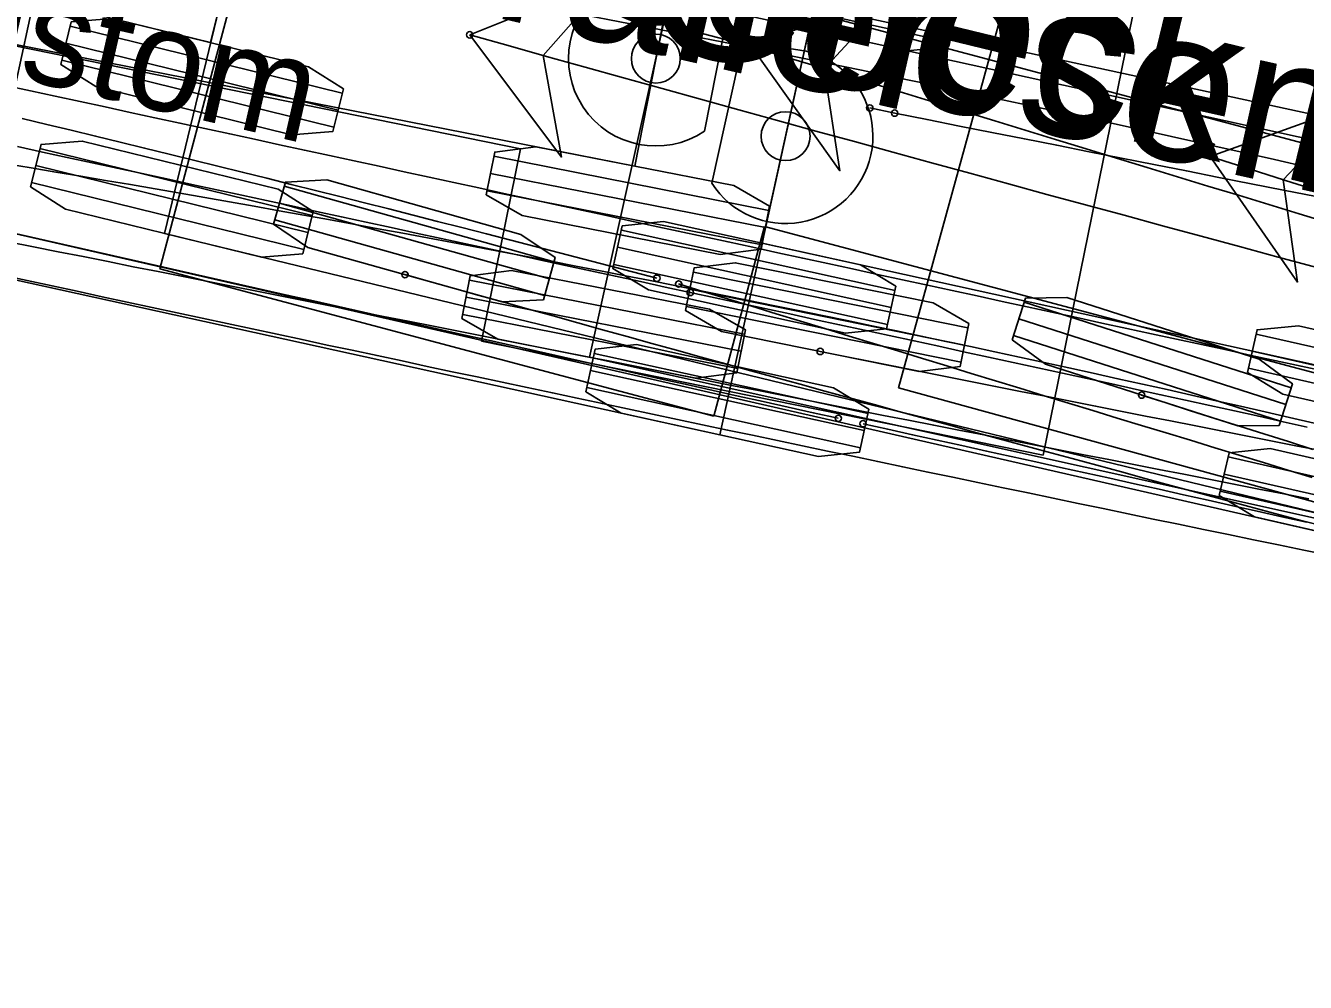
# Model space of a CAD drawing. Extents: x -14 to 1565148, y -25 to 642856.
# Drawn here: x 1564681.64 to 1564698.39, y 636302.16 to 636314.67 of the extents above; entities that cross this region are included whole.
import ezdxf

# ---------------------------------------------------------------- set-up
doc = ezdxf.new("R2010")
doc.units = 0
for name, color, linetype in [('CM_Corridor_Conceptual', 7, 'Continuous'), ('CM_Corridor_Key_Station', 7, 'Continuous'), ('MT_P_Cells', 7, 'Continuous'), ('PF_P_Grade_Line', 7, 'Continuous'), ('PV_P_Saw_Cut_Line', 7, 'Continuous'), ('TR_Turning_Path22', 7, 'Continuous'), ('TR_Turning_Path23', 7, 'Continuous'), ('TR_Turning_Path24', 7, 'Continuous')]:
    doc.layers.add(name, color=color, linetype=linetype)

msp = doc.modelspace()

# ---------------------------------------------------------------- linework, layer by layer
at = {"layer": 'CM_Corridor_Conceptual'}
for p, q in [((1564685.346, 636319.73), (1564683.459, 636311.955)), ((1564684.06, 636314.451), (1564684.745, 636317.234)), ((1564674.35, 636316.842), (1564684.06, 636314.451)), ((1564682.225, 636314.667), (1564685.785, 636313.79)), ((1564682.17, 636314.444), (1564685.73, 636313.567)), ((1564682.115, 636314.222), (1564685.675, 636313.345)), ((1564681.83, 636313.065), (1564685.39, 636312.188)), ((1564681.775, 636312.842), (1564685.336, 636311.965)), ((1564681.721, 636312.62), (1564685.281, 636311.743)), ((1564683.459, 636311.955), (1564718.444, 636303.465)), ((1564683.459, 636311.955), (1564683.459, 636311.955))]:
    msp.add_line(p, q, dxfattribs=at)
for points in [[(1564691.134, 636314.403), (1564692.295, 636312.774), (1564692.09, 636314.11), (1564693.007, 636315.103)], [(1564682.102, 636314.167), (1564682.238, 636314.722), (1564682.778, 636314.766), (1564685.341, 636314.135), (1564685.799, 636313.845), (1564685.662, 636313.29), (1564685.122, 636313.245), (1564682.559, 636313.876)], [(1564681.707, 636312.564), (1564681.844, 636313.12), (1564682.383, 636313.164), (1564684.947, 636312.533), (1564685.404, 636312.243), (1564685.267, 636311.688), (1564684.728, 636311.643), (1564682.164, 636312.274)]]:
    msp.add_lwpolyline(points, close=True, dxfattribs=at)
for points in [[(1564691.134, 636314.403), (1564692.295, 636312.774), (1564692.09, 636314.11), (1564693.007, 636315.103), (1564691.134, 636314.403)], [(1564689.901, 636311.369), (1564689.582, 636311.452), (1564689.264, 636311.536), (1564688.945, 636311.619), (1564688.626, 636311.702), (1564688.307, 636311.785), (1564687.989, 636311.867), (1564687.67, 636311.95), (1564687.351, 636312.032), (1564687.032, 636312.113), (1564686.713, 636312.195), (1564686.393, 636312.276), (1564686.074, 636312.357), (1564685.755, 636312.437), (1564685.435, 636312.517), (1564685.116, 636312.597), (1564684.796, 636312.677), (1564684.477, 636312.757), (1564684.157, 636312.836), (1564683.837, 636312.915), (1564683.518, 636312.993), (1564683.198, 636313.072), (1564682.878, 636313.15), (1564682.558, 636313.228), (1564682.238, 636313.305), (1564681.918, 636313.382), (1564681.597, 636313.459)], [(1564698.475, 636308.761), (1564698.156, 636308.858), (1564697.837, 636308.956), (1564697.519, 636309.053), (1564697.2, 636309.15), (1564696.881, 636309.248), (1564696.562, 636309.345), (1564696.243, 636309.443), (1564695.924, 636309.54), (1564695.605, 636309.637), (1564695.287, 636309.735), (1564694.968, 636309.832), (1564694.649, 636309.93), (1564694.33, 636310.027), (1564694.011, 636310.124), (1564693.692, 636310.222), (1564693.374, 636310.319), (1564693.055, 636310.417), (1564692.736, 636310.514), (1564692.417, 636310.612), (1564692.098, 636310.709), (1564691.779, 636310.807), (1564691.461, 636310.904), (1564691.142, 636311.002), (1564690.823, 636311.099), (1564690.504, 636311.197), (1564690.185, 636311.294)]]:
    msp.add_lwpolyline(points, dxfattribs=at)
for centre in [(1564691.134, 636314.403), (1564691.134, 636314.403), (1564689.901, 636311.369), (1564690.185, 636311.294)]:
    msp.add_circle(centre, 0.0417, dxfattribs=at)
for centre, radius, start, end in [((1564591.587, 635938.467), 388.892, 75.16867, 78.30003), ((1568701.333, 649423.241), 13708.514, 252.9903048, 253.2132017)]:
    msp.add_arc(centre, radius, start, end, dxfattribs=at)
at = {"layer": 'CM_Corridor_Key_Station'}
for p, q in [((1564690.724, 636309.321), (1564692.443, 636317.134)), ((1564655.565, 636317.054), (1564690.724, 636309.321)), ((1564693.731, 636314.457), (1564690.15, 636315.245)), ((1564691.891, 636314.627), (1564691.276, 636311.828)), ((1564701.658, 636312.479), (1564691.891, 636314.627)), ((1564690.968, 636314.19), (1564690.621, 636312.612)), ((1564693.017, 636311.21), (1564689.436, 636311.998)), ((1564692.968, 636310.986), (1564689.387, 636311.774)), ((1564691.276, 636311.828), (1564701.042, 636309.68)), ((1564692.919, 636310.762), (1564689.337, 636311.55)), ((1564692.663, 636309.599), (1564689.081, 636310.386)), ((1564692.613, 636309.375), (1564689.032, 636310.162)), ((1564692.564, 636309.151), (1564688.983, 636309.938))]:
    msp.add_line(p, q, dxfattribs=at)
for points in [[(1564693.842, 636314.961), (1564693.719, 636314.402), (1564693.181, 636314.344), (1564690.602, 636314.911), (1564690.138, 636315.189), (1564690.261, 636315.748), (1564690.799, 636315.806), (1564693.378, 636315.239)], [(1564693.029, 636311.265), (1564692.906, 636310.707), (1564692.368, 636310.649), (1564689.79, 636311.216), (1564689.325, 636311.494), (1564689.448, 636312.053), (1564689.986, 636312.111), (1564692.565, 636311.544)], [(1564692.675, 636309.654), (1564692.552, 636309.095), (1564692.014, 636309.037), (1564689.435, 636309.604), (1564688.971, 636309.883), (1564689.094, 636310.442), (1564689.632, 636310.5), (1564692.21, 636309.933)]]:
    msp.add_lwpolyline(points, close=True, dxfattribs=at)
msp.add_lwpolyline([(1564681.334, 636311.409), (1564681.661, 636311.339), (1564681.989, 636311.268), (1564682.316, 636311.198), (1564682.643, 636311.127), (1564682.97, 636311.057), (1564683.297, 636310.986), (1564683.624, 636310.916), (1564683.951, 636310.846), (1564684.278, 636310.776), (1564684.605, 636310.706), (1564684.933, 636310.636), (1564685.26, 636310.565), (1564685.587, 636310.495), (1564685.914, 636310.426), (1564686.241, 636310.356), (1564686.569, 636310.286), (1564686.896, 636310.216), (1564687.223, 636310.146), (1564687.551, 636310.077), (1564687.878, 636310.007), (1564688.205, 636309.938), (1564688.533, 636309.868), (1564688.86, 636309.799), (1564689.188, 636309.729), (1564689.515, 636309.66), (1564689.842, 636309.591), (1564690.17, 636309.521), (1564690.497, 636309.452), (1564690.825, 636309.383), (1564691.152, 636309.314), (1564691.48, 636309.245), (1564691.808, 636309.176), (1564692.135, 636309.107), (1564692.463, 636309.039), (1564692.79, 636308.97), (1564693.118, 636308.901), (1564693.446, 636308.833), (1564693.773, 636308.764), (1564694.101, 636308.696), (1564694.429, 636308.627), (1564694.756, 636308.559), (1564695.084, 636308.491), (1564695.412, 636308.423), (1564695.74, 636308.354), (1564696.067, 636308.286), (1564696.395, 636308.218), (1564696.723, 636308.151), (1564697.051, 636308.083), (1564697.379, 636308.015), (1564697.707, 636307.947), (1564698.035, 636307.88), (1564698.363, 636307.812), (1564698.691, 636307.744)], dxfattribs=at)
msp.add_circle((1564691.584, 636313.227), 0.32, dxfattribs=at)
msp.add_arc((1564691.584, 636313.227), 1.143, 212.5961, 122.5961, dxfattribs=at)
at = {"layer": 'MT_P_Cells'}
for p, q in [((1564685.456, 636319.224), (1564683.399, 636311.493)), ((1564701.708, 636312.243), (1564692.044, 636314.814)), ((1564685.025, 636312.572), (1564688.556, 636311.583)), ((1564684.963, 636312.351), (1564688.494, 636311.362)), ((1564684.902, 636312.131), (1564688.432, 636311.142)), ((1564690.647, 636309.564), (1564691.307, 636312.044)), ((1564691.307, 636312.044), (1564700.97, 636309.472)), ((1564683.399, 636311.493), (1564690.647, 636309.564)), ((1564683.399, 636311.493), (1564683.399, 636311.493))]:
    msp.add_line(p, q, dxfattribs=at)
for points in [[(1564687.452, 636314.553), (1564688.652, 636312.953), (1564688.415, 636314.284), (1564689.309, 636315.298)], [(1564684.886, 636312.076), (1564685.04, 636312.627), (1564685.581, 636312.654), (1564688.123, 636311.942), (1564688.571, 636311.638), (1564688.417, 636311.087), (1564687.876, 636311.06), (1564685.334, 636311.772)]]:
    msp.add_lwpolyline(points, close=True, dxfattribs=at)
for points in [[(1564687.452, 636314.553), (1564688.652, 636312.953), (1564688.415, 636314.284), (1564689.309, 636315.298), (1564687.452, 636314.553)], [(1564698.568, 636308.136), (1564698.245, 636308.223), (1564697.921, 636308.31), (1564697.597, 636308.397), (1564697.273, 636308.484), (1564696.95, 636308.572), (1564696.626, 636308.659), (1564696.302, 636308.746), (1564695.979, 636308.834), (1564695.655, 636308.922), (1564695.332, 636309.009), (1564695.008, 636309.097), (1564694.684, 636309.185), (1564694.361, 636309.273), (1564694.038, 636309.361), (1564693.714, 636309.45), (1564693.391, 636309.538), (1564693.067, 636309.626), (1564692.744, 636309.715), (1564692.421, 636309.804), (1564692.097, 636309.892), (1564691.774, 636309.981), (1564691.451, 636310.07), (1564691.128, 636310.159), (1564690.804, 636310.248), (1564690.481, 636310.338), (1564690.158, 636310.427), (1564689.835, 636310.516), (1564689.512, 636310.606), (1564689.189, 636310.695), (1564688.866, 636310.785), (1564688.543, 636310.875), (1564688.22, 636310.965), (1564687.897, 636311.055), (1564687.574, 636311.145), (1564687.251, 636311.235), (1564686.928, 636311.325), (1564686.605, 636311.416)]]:
    msp.add_lwpolyline(points, dxfattribs=at)
for centre in [(1564687.452, 636314.553), (1564686.605, 636311.416)]:
    msp.add_circle(centre, 0.0417, dxfattribs=at)
msp.add_arc((1564989.556, 637393.107), 1120.065, 254.352393, 256.062423, dxfattribs=at)
at = {"layer": 'PF_P_Grade_Line'}
for p, q in [((1564695.184, 636317.649), (1564693.063, 636309.936)), ((1564694.707, 636311.054), (1564698.198, 636309.935)), ((1564694.637, 636310.836), (1564698.128, 636309.717)), ((1564694.567, 636310.618), (1564698.058, 636309.498)), ((1564693.063, 636309.936), (1564700.294, 636307.947)), ((1564693.063, 636309.936), (1564693.063, 636309.936))]:
    msp.add_line(p, q, dxfattribs=at)
for points in [[(1564697.141, 636312.963), (1564698.281, 636311.319), (1564698.094, 636312.657), (1564699.024, 636313.638)], [(1564694.549, 636310.564), (1564694.724, 636311.108), (1564695.265, 636311.116), (1564697.779, 636310.31), (1564698.216, 636309.989), (1564698.041, 636309.444), (1564697.5, 636309.437), (1564694.986, 636310.243)]]:
    msp.add_lwpolyline(points, close=True, dxfattribs=at)
for points in [[(1564697.141, 636312.963), (1564698.281, 636311.319), (1564698.094, 636312.657), (1564699.024, 636313.638), (1564697.141, 636312.963)], [(1564698.483, 636309.13), (1564698.163, 636309.231), (1564697.842, 636309.331), (1564697.522, 636309.432), (1564697.202, 636309.534), (1564696.882, 636309.635), (1564696.562, 636309.738), (1564696.243, 636309.84)]]:
    msp.add_lwpolyline(points, dxfattribs=at)
for centre in [(1564697.141, 636312.963), (1564696.243, 636309.84)]:
    msp.add_circle(centre, 0.0417, dxfattribs=at)
msp.add_arc((1564802.666, 636641.84), 345.393, 252.21047, 264.07246, dxfattribs=at)
at = {"layer": 'PV_P_Saw_Cut_Line'}
for p, q in [((1564663.912, 636315.968), (1564699.008, 636307.952)), ((1564701.316, 636309.822), (1564697.742, 636310.639)), ((1564701.265, 636309.599), (1564697.69, 636310.415)), ((1564701.214, 636309.376), (1564697.639, 636310.192)), ((1564700.949, 636308.214), (1564697.374, 636309.03)), ((1564700.898, 636307.99), (1564697.323, 636308.807)), ((1564700.847, 636307.767), (1564697.272, 636308.583))]:
    msp.add_line(p, q, dxfattribs=at)
for points in [[(1564681.49, 636311.957), (1564681.816, 636311.883), (1564682.143, 636311.809), (1564682.469, 636311.735), (1564682.796, 636311.661), (1564683.122, 636311.587), (1564683.449, 636311.513), (1564683.775, 636311.44), (1564684.102, 636311.366), (1564684.429, 636311.292), (1564684.755, 636311.218), (1564685.082, 636311.145), (1564685.409, 636311.071), (1564685.735, 636310.997), (1564686.062, 636310.924), (1564686.389, 636310.85), (1564686.716, 636310.777), (1564687.043, 636310.703), (1564687.369, 636310.63), (1564687.696, 636310.557), (1564688.023, 636310.484), (1564688.35, 636310.41), (1564688.677, 636310.337), (1564689.004, 636310.264), (1564689.331, 636310.191), (1564689.658, 636310.118), (1564689.985, 636310.045), (1564690.312, 636309.972), (1564690.639, 636309.899), (1564690.966, 636309.827), (1564691.293, 636309.754), (1564691.62, 636309.681), (1564691.947, 636309.609), (1564692.274, 636309.536)], [(1564692.598, 636309.465), (1564692.921, 636309.393), (1564693.245, 636309.322), (1564693.568, 636309.25), (1564693.891, 636309.179), (1564694.214, 636309.108), (1564694.536, 636309.036), (1564694.859, 636308.965), (1564695.181, 636308.893), (1564695.504, 636308.822), (1564695.826, 636308.751), (1564696.148, 636308.679), (1564696.47, 636308.608), (1564696.792, 636308.536), (1564697.113, 636308.465), (1564697.435, 636308.393), (1564697.756, 636308.321), (1564698.077, 636308.249), (1564698.398, 636308.177)]]:
    msp.add_lwpolyline(points, dxfattribs=at)
for points in [[(1564701.329, 636309.878), (1564701.201, 636309.32), (1564700.663, 636309.266), (1564698.089, 636309.854), (1564697.627, 636310.137), (1564697.754, 636310.694), (1564698.293, 636310.748), (1564700.867, 636310.16)], [(1564700.961, 636308.269), (1564700.834, 636307.712), (1564700.295, 636307.658), (1564697.721, 636308.246), (1564697.259, 636308.528), (1564697.387, 636309.086), (1564697.926, 636309.139), (1564700.499, 636308.552)]]:
    msp.add_lwpolyline(points, close=True, dxfattribs=at)
for centre in [(1564692.274, 636309.536), (1564692.598, 636309.465)]:
    msp.add_circle(centre, 0.0417, dxfattribs=at)
at = {"layer": 'TR_Turning_Path22'}
for p, q in [((1564690.754, 636318.147), (1564689.02, 636310.337)), ((1564689.611, 636312.835), (1564690.164, 636315.648)), ((1564690.524, 636313.293), (1564690.836, 636314.879)), ((1564679.798, 636314.764), (1564689.611, 636312.835)), ((1564687.768, 636312.964), (1564691.365, 636312.257)), ((1564687.723, 636312.739), (1564691.321, 636312.032)), ((1564687.679, 636312.514), (1564691.277, 636311.807)), ((1564687.449, 636311.345), (1564691.047, 636310.638)), ((1564687.405, 636311.12), (1564691.003, 636310.413)), ((1564687.361, 636310.895), (1564690.959, 636310.188)), ((1564689.02, 636310.337), (1564724.164, 636302.532)), ((1564689.02, 636310.337), (1564689.02, 636310.337))]:
    msp.add_line(p, q, dxfattribs=at)
for points in [[(1564687.668, 636312.459), (1564687.779, 636313.02), (1564688.315, 636313.09), (1564690.906, 636312.581), (1564691.376, 636312.313), (1564691.266, 636311.751), (1564690.729, 636311.681), (1564688.139, 636312.19)], [(1564687.35, 636310.84), (1564687.46, 636311.401), (1564687.997, 636311.471), (1564690.588, 636310.962), (1564691.058, 636310.694), (1564690.948, 636310.132), (1564690.411, 636310.062), (1564687.821, 636310.571)]]:
    msp.add_lwpolyline(points, close=True, dxfattribs=at)
msp.add_lwpolyline([(1564698.5, 636309.472), (1564698.179, 636309.546), (1564697.859, 636309.62), (1564697.538, 636309.693), (1564697.217, 636309.766), (1564696.896, 636309.838), (1564696.575, 636309.911), (1564696.253, 636309.983), (1564695.932, 636310.054), (1564695.61, 636310.125), (1564695.289, 636310.196), (1564694.967, 636310.266), (1564694.646, 636310.336), (1564694.324, 636310.405), (1564694.002, 636310.475), (1564693.68, 636310.543), (1564693.358, 636310.612), (1564693.036, 636310.68), (1564692.714, 636310.747), (1564692.392, 636310.814), (1564692.069, 636310.881), (1564691.747, 636310.947), (1564691.424, 636311.013), (1564691.102, 636311.079), (1564690.779, 636311.144), (1564690.456, 636311.209), (1564690.134, 636311.274), (1564689.811, 636311.338), (1564689.488, 636311.401), (1564689.165, 636311.465), (1564688.842, 636311.527), (1564688.518, 636311.59), (1564688.195, 636311.652), (1564687.872, 636311.714), (1564687.548, 636311.775), (1564687.225, 636311.836), (1564686.901, 636311.897), (1564686.578, 636311.957), (1564686.254, 636312.017), (1564685.93, 636312.076), (1564685.606, 636312.135), (1564685.282, 636312.194), (1564684.958, 636312.252), (1564684.634, 636312.31), (1564684.31, 636312.367), (1564683.986, 636312.424), (1564683.662, 636312.481), (1564683.337, 636312.537), (1564683.013, 636312.593), (1564682.688, 636312.648), (1564682.364, 636312.703), (1564682.039, 636312.758), (1564681.715, 636312.812), (1564681.39, 636312.866)], dxfattribs=at)
msp.add_circle((1564689.887, 636314.242), 0.32, dxfattribs=at)
for centre, radius, start, end in [((1564636.885, 636043.718), 276.049, 69.66154, 81.89867), ((1564689.887, 636314.242), 1.143, 33.8819, 303.8819)]:
    msp.add_arc(centre, radius, start, end, dxfattribs=at)
at = {"layer": 'TR_Turning_Path23'}
for p, q in [((1564681.344, 636313.132), (1564683.039, 636320.951)), ((1564679.133, 636317.705), (1564730.638, 636306.541))]:
    msp.add_line(p, q, dxfattribs=at)
for points in [[(1564681.378, 636313.892), (1564681.704, 636313.822), (1564682.03, 636313.751), (1564682.356, 636313.68), (1564682.682, 636313.61), (1564683.008, 636313.539), (1564683.334, 636313.468), (1564683.66, 636313.398), (1564683.986, 636313.327), (1564684.312, 636313.256), (1564684.638, 636313.186), (1564684.964, 636313.115), (1564685.29, 636313.044), (1564685.616, 636312.974), (1564685.942, 636312.903), (1564686.268, 636312.833), (1564686.594, 636312.762), (1564686.92, 636312.691), (1564687.246, 636312.621), (1564687.572, 636312.55), (1564687.898, 636312.479), (1564688.224, 636312.409), (1564688.55, 636312.338), (1564688.876, 636312.267), (1564689.202, 636312.197), (1564689.528, 636312.126), (1564689.854, 636312.055), (1564690.18, 636311.985), (1564690.506, 636311.914), (1564690.832, 636311.843), (1564691.158, 636311.773), (1564691.484, 636311.702), (1564691.81, 636311.631), (1564692.136, 636311.561), (1564692.461, 636311.49), (1564692.787, 636311.419), (1564693.113, 636311.349), (1564693.439, 636311.278), (1564693.765, 636311.207), (1564694.091, 636311.137), (1564694.417, 636311.066), (1564694.743, 636310.995), (1564695.069, 636310.925), (1564695.395, 636310.854), (1564695.721, 636310.783), (1564696.047, 636310.713), (1564696.373, 636310.642), (1564696.699, 636310.571), (1564697.025, 636310.501), (1564697.351, 636310.43), (1564697.677, 636310.359), (1564698.003, 636310.289), (1564698.329, 636310.218), (1564698.655, 636310.148)], [(1564681.535, 636313.091), (1564681.861, 636313.02), (1564682.187, 636312.95), (1564682.513, 636312.879), (1564682.839, 636312.808), (1564683.165, 636312.738), (1564683.491, 636312.667), (1564683.817, 636312.596), (1564684.143, 636312.526), (1564684.469, 636312.455), (1564684.795, 636312.384), (1564685.121, 636312.314), (1564685.447, 636312.243), (1564685.773, 636312.172), (1564686.099, 636312.102), (1564686.425, 636312.031), (1564686.751, 636311.96), (1564687.077, 636311.89), (1564687.403, 636311.819), (1564687.729, 636311.748), (1564688.055, 636311.678), (1564688.381, 636311.607), (1564688.707, 636311.536), (1564689.033, 636311.466), (1564689.359, 636311.395), (1564689.685, 636311.325), (1564690.011, 636311.254), (1564690.337, 636311.183)], [(1564690.337, 636311.183), (1564690.662, 636311.113), (1564690.988, 636311.042), (1564691.314, 636310.971), (1564691.639, 636310.901), (1564691.965, 636310.83), (1564692.29, 636310.76), (1564692.616, 636310.689), (1564692.941, 636310.619), (1564693.266, 636310.548), (1564693.59, 636310.478), (1564693.914, 636310.407), (1564694.239, 636310.337), (1564694.562, 636310.266), (1564694.886, 636310.196), (1564695.209, 636310.125), (1564695.531, 636310.055), (1564695.853, 636309.985), (1564696.175, 636309.914), (1564696.496, 636309.844), (1564696.817, 636309.773), (1564697.137, 636309.703), (1564697.456, 636309.633), (1564697.775, 636309.562), (1564698.093, 636309.492), (1564698.41, 636309.421)]]:
    msp.add_lwpolyline(points, dxfattribs=at)
msp.add_circle((1564690.337, 636311.183), 0.0417, dxfattribs=at)
msp.add_circle((1564690.337, 636311.183), 0.0417, dxfattribs=at)
at = {"layer": 'TR_Turning_Path24'}
for p, q in [((1564694.955, 636309.052), (1564696.55, 636316.891)), ((1564678.318, 636315.056), (1564688.118, 636313.063)), ((1564688.118, 636313.063), (1564687.606, 636310.547)), ((1564693.971, 636310.719), (1564690.378, 636311.45)), ((1564693.926, 636310.495), (1564690.333, 636311.226)), ((1564693.88, 636310.27), (1564690.287, 636311.001)), ((1564687.606, 636310.547), (1564694.955, 636309.052))]:
    msp.add_line(p, q, dxfattribs=at)
for points in [[(1564692.686, 636313.596), (1564693.012, 636313.529)], [(1564681.415, 636311.847), (1564681.743, 636311.781), (1564682.07, 636311.716), (1564682.397, 636311.651), (1564682.724, 636311.586), (1564683.051, 636311.52), (1564683.378, 636311.455), (1564683.705, 636311.39), (1564684.032, 636311.325), (1564684.359, 636311.26), (1564684.687, 636311.195), (1564685.014, 636311.13), (1564685.341, 636311.065), (1564685.668, 636311), (1564685.995, 636310.935), (1564686.322, 636310.87), (1564686.649, 636310.805), (1564686.977, 636310.74), (1564687.304, 636310.675), (1564687.631, 636310.61), (1564687.958, 636310.545), (1564688.285, 636310.48), (1564688.613, 636310.415), (1564688.94, 636310.351), (1564689.267, 636310.286), (1564689.594, 636310.221), (1564689.922, 636310.156), (1564690.249, 636310.092), (1564690.576, 636310.027), (1564690.903, 636309.962), (1564691.231, 636309.898), (1564691.558, 636309.833), (1564691.885, 636309.769), (1564692.212, 636309.704), (1564692.54, 636309.64), (1564692.867, 636309.575), (1564693.194, 636309.511), (1564693.522, 636309.446), (1564693.849, 636309.382), (1564694.176, 636309.318), (1564694.503, 636309.253), (1564694.831, 636309.189), (1564695.158, 636309.125), (1564695.486, 636309.06), (1564695.813, 636308.996), (1564696.14, 636308.932), (1564696.468, 636308.868), (1564696.795, 636308.804), (1564697.122, 636308.739), (1564697.45, 636308.675), (1564697.777, 636308.611), (1564698.104, 636308.547), (1564698.432, 636308.483)], [(1564692.038, 636310.411), (1564692.364, 636310.345), (1564692.695, 636310.279), (1564693.023, 636310.214), (1564693.35, 636310.149), (1564693.677, 636310.084), (1564694.004, 636310.019), (1564694.332, 636309.954), (1564694.659, 636309.889), (1564694.986, 636309.824), (1564695.313, 636309.759), (1564695.641, 636309.695), (1564695.968, 636309.63), (1564696.295, 636309.565), (1564696.622, 636309.501), (1564696.95, 636309.436), (1564697.277, 636309.371), (1564697.604, 636309.307), (1564697.931, 636309.242), (1564698.259, 636309.178), (1564698.586, 636309.113)]]:
    msp.add_lwpolyline(points, dxfattribs=at)
msp.add_lwpolyline([(1564693.983, 636310.775), (1564693.869, 636310.214), (1564693.331, 636310.148), (1564690.744, 636310.674), (1564690.276, 636310.945), (1564690.39, 636311.506), (1564690.927, 636311.572), (1564693.514, 636311.046)], close=True, dxfattribs=at)
for centre in [(1564692.686, 636313.596), (1564693.012, 636313.529), (1564693.012, 636313.529), (1564692.038, 636310.411)]:
    msp.add_circle(centre, 0.0417, dxfattribs=at)
msp.add_arc((1565329.897, 639515.775), 3264.966, 258.751409, 259.722246, dxfattribs=at)

# ---------------------------------------------------------------- texts
at = {"layer": 'CM_Corridor_Conceptual'}
msp.add_text('Gooseneck Horse Trailer', height=2, rotation=346.3581, dxfattribs=at).set_placement((1564684.116, 636316.077))
at = {"layer": 'PV_P_Saw_Cut_Line'}
for s, height, p in [('Gooseneck Horse Trailer', 2, (1564664.514, 636320.098)), ('Custom', 1.3333, (1564679.304, 636314.497))]:
    msp.add_text(s, height=height, rotation=347.1335, dxfattribs=at).set_placement(p)
at = {"layer": 'TR_Turning_Path22'}
msp.add_text('Gooseneck Horse Trailer', height=2, rotation=347.4791, dxfattribs=at).set_placement((1564689.596, 636314.47))

doc.saveas('drawing.dxf')
